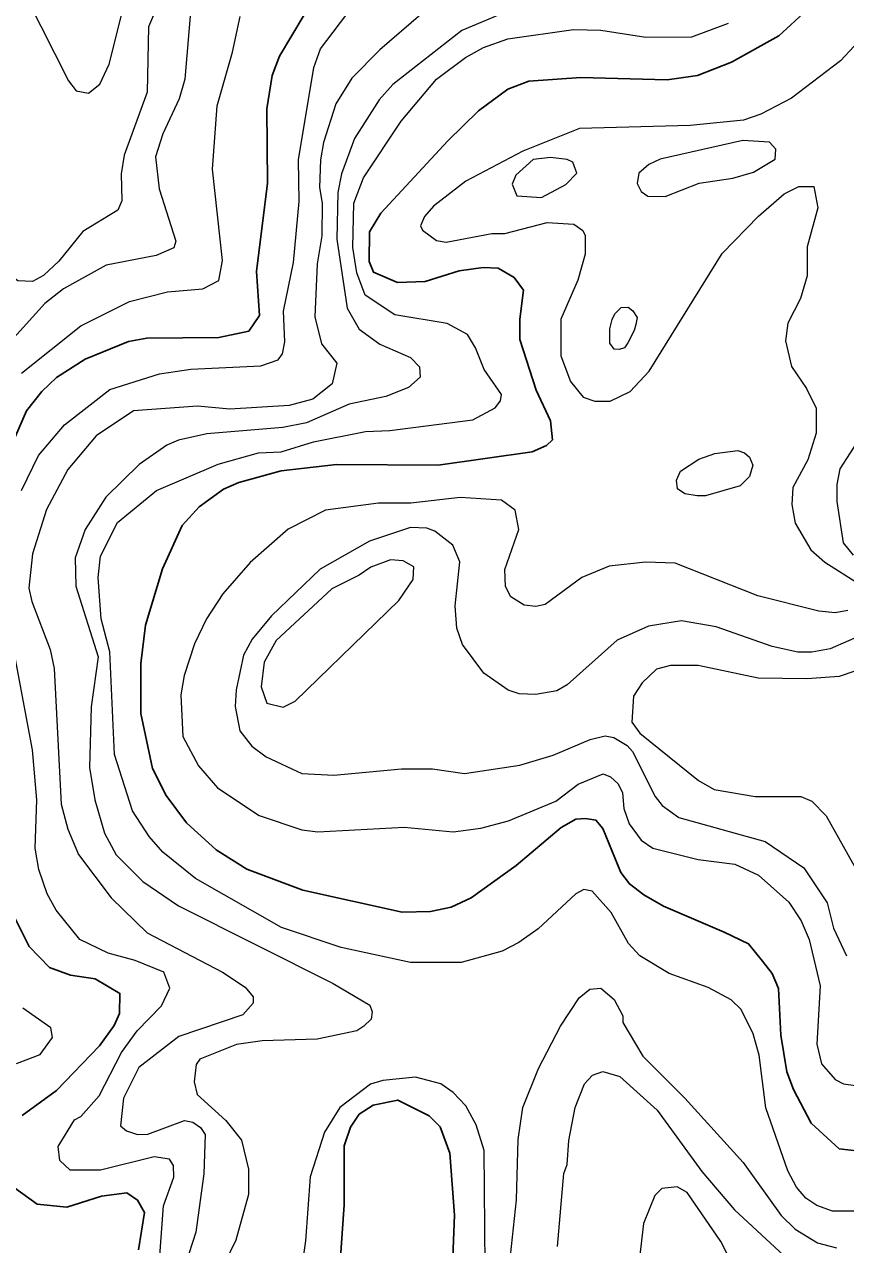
# Model space of a CAD drawing. Extents: x 673.3 to 698.5, y 6984.3 to 7012.3.
# Drawn here: x 679.035 to 679.883, y 7000.576 to 7001.837 of the extents above; entities that cross this region are included whole.
import ezdxf

# ---------------------------------------------------------------- set-up
doc = ezdxf.new("R2010")
doc.units = 0
doc.header["$LTSCALE"] = 0.032
doc.layers.add('1', color=7, linetype='Continuous', lineweight=25)
doc.layers.add('2', color=7, linetype='Continuous', lineweight=13)

msp = doc.modelspace()

# ---------------------------------------------------------------- linework, layer by layer
at = {"layer": '1'}
for points in [[(679.8978, 7001.921), (679.8771, 7001.8912), (679.8439, 7001.8515), (679.8145, 7001.8248), (679.7656, 7001.7976), (679.7305, 7001.7839), (679.6992, 7001.7793), (679.6098, 7001.7818), (679.5561, 7001.7778), (679.5344, 7001.7698), (679.504, 7001.7471), (679.4725, 7001.7164), (679.4034, 7001.6415), (679.3915, 7001.6224), (679.3913, 7001.5917)], [(679.3239, 7001.8463), (679.2984, 7001.8037), (679.2911, 7001.7839), (679.2855, 7001.7492), (679.2862, 7001.6727), (679.2749, 7001.5814), (679.278, 7001.5359), (679.2667, 7001.5196), (679.2357, 7001.5131), (679.1614, 7001.5123), (679.1424, 7001.509), (679.0977, 7001.4909), (679.0683, 7001.4717), (679.0531, 7001.4574), (679.0372, 7001.4375), (679.0061, 7001.3669)], [(679.3913, 7001.5917), (679.3956, 7001.5805), (679.4206, 7001.5701), (679.4492, 7001.5708), (679.4843, 7001.5819), (679.509, 7001.5855), (679.5245, 7001.5847), (679.5409, 7001.575), (679.5508, 7001.562), (679.5469, 7001.532), (679.547, 7001.5109), (679.5639, 7001.4587), (679.5787, 7001.4272), (679.5806, 7001.4075), (679.5745, 7001.4015), (679.5595, 7001.3949), (679.4626, 7001.3813), (679.3575, 7001.3819), (679.3001, 7001.3754), (679.2564, 7001.3633), (679.2408, 7001.3563), (679.2156, 7001.3383), (679.1981, 7001.319), (679.1778, 7001.2741), (679.1601, 7001.2161), (679.1553, 7001.1765), (679.1554, 7001.1246), (679.1673, 7001.0678), (679.1814, 7001.0401), (679.2026, 7001.0119), (679.2331, 7000.9838), (679.2647, 7000.9639), (679.3226, 7000.9422), (679.4252, 7000.9194), (679.4545, 7000.9201), (679.4759, 7000.9247), (679.4966, 7000.9342), (679.543, 7000.9678), (679.5895, 7001.0071), (679.6047, 7001.0154), (679.6147, 7001.0163), (679.6255, 7001.0146), (679.6327, 7001.0059), (679.6513, 7000.9605), (679.6601, 7000.9487), (679.6751, 7000.9373), (679.6953, 7000.9257), (679.7581, 7000.8989), (679.7832, 7000.8867), (679.7975, 7000.869), (679.8075, 7000.8561), (679.814, 7000.8408), (679.8167, 7000.7924), (679.8228, 7000.7547), (679.8297, 7000.7363), (679.8479, 7000.7015), (679.8769, 7000.675), (679.9068, 7000.6717)], [(679.0125, 7000.9392), (679.0399, 7000.8842), (679.061, 7000.8622), (679.0827, 7000.8545), (679.1082, 7000.8508), (679.1336, 7000.8356), (679.1334, 7000.8148), (679.1276, 7000.8024), (679.1126, 7000.7813), (679.0683, 7000.7354), (679.0325, 7000.7094)], [(679.475, 7000.4929), (679.4793, 7000.6065), (679.4747, 7000.6705), (679.4646, 7000.6978), (679.4532, 7000.7092), (679.4208, 7000.7254), (679.3952, 7000.72), (679.3808, 7000.7108), (679.3719, 7000.6973), (679.3653, 7000.678), (679.3652, 7000.6173), (679.3603, 7000.5432)], [(679.0246, 7000.6346), (679.0483, 7000.6179), (679.0789, 7000.6148), (679.1147, 7000.6262), (679.1409, 7000.6294), (679.1519, 7000.622), (679.1591, 7000.6093), (679.1528, 7000.5706)]]:
    msp.add_lwpolyline(points, dxfattribs=at)
at = {"layer": '2'}
for points in [[(679.1868, 7001.8898), (679.1631, 7001.8341), (679.1617, 7001.7666), (679.1381, 7001.7014), (679.1348, 7001.6823), (679.1355, 7001.6542), (679.1316, 7001.6445), (679.0952, 7001.6227), (679.0706, 7001.5919), (679.0546, 7001.5772), (679.0435, 7001.5709), (679.0282, 7001.5717), (679.0202, 7001.5774), (679.0175, 7001.6109), (679.0224, 7001.7104), (679.0183, 7001.7728), (679.0002, 7001.8334), (678.9832, 7001.8656)], [(679.0375, 7001.8638), (679.0807, 7001.7784), (679.0884, 7001.768), (679.1011, 7001.7655), (679.113, 7001.7749), (679.1227, 7001.7956), (679.1384, 7001.8585)], [(679.2072, 7001.8573), (679.2007, 7001.78), (679.195, 7001.7598), (679.178, 7001.7236), (679.1706, 7001.6998), (679.1743, 7001.6667), (679.1915, 7001.6125), (679.1893, 7001.6059), (679.171, 7001.598), (679.1193, 7001.5879), (679.0754, 7001.5635), (679.0561, 7001.5482), (678.9411, 7001.4212)], [(679.032, 7001.3552), (679.0494, 7001.3913), (679.0765, 7001.423), (679.1231, 7001.4594), (679.1745, 7001.4755), (679.207, 7001.4804), (679.2794, 7001.4837), (679.2971, 7001.49), (679.3018, 7001.4963), (679.3042, 7001.5085), (679.3026, 7001.5402), (679.3131, 7001.5905), (679.3188, 7001.6537), (679.3181, 7001.6967), (679.3339, 7001.7919), (679.3408, 7001.8112), (679.3745, 7001.8558)], [(679.5362, 7001.8509), (679.487, 7001.8304), (679.4158, 7001.7746), (679.4014, 7001.7586), (679.3761, 7001.7187), (679.3625, 7001.6823), (679.3588, 7001.6629), (679.3578, 7001.6147), (679.3684, 7001.5434), (679.381, 7001.5218), (679.4021, 7001.5063), (679.4338, 7001.4925), (679.4433, 7001.4827), (679.444, 7001.4722), (679.4318, 7001.4616), (679.4085, 7001.4521), (679.3705, 7001.4442), (679.3265, 7001.4249), (679.302, 7001.4202), (679.2235, 7001.4136), (679.1943, 7001.4071), (679.1823, 7001.402), (679.1537, 7001.382), (679.1191, 7001.3483), (679.0979, 7001.3148), (679.0875, 7001.2856), (679.0882, 7001.2561), (679.1111, 7001.1832), (679.1039, 7001.1317), (679.1022, 7001.069), (679.1077, 7001.0356), (679.1176, 7001.0011), (679.1299, 7000.9787), (679.1573, 7000.9512), (679.1942, 7000.926), (679.3541, 7000.8459), (679.3919, 7000.8234), (679.3943, 7000.8164), (679.3934, 7000.8091), (679.3858, 7000.8019), (679.3786, 7000.7968), (679.3375, 7000.7883), (679.2805, 7000.7865), (679.2542, 7000.7828), (679.2161, 7000.7678), (679.2123, 7000.7623), (679.2105, 7000.7441), (679.2134, 7000.7313), (679.243, 7000.7043), (679.2593, 7000.684), (679.2666, 7000.6541), (679.2666, 7000.6279), (679.2536, 7000.5805), (679.2413, 7000.5559)], [(679.4447, 7001.8467), (679.4021, 7001.8104), (679.3733, 7001.7809), (679.3568, 7001.7544), (679.3441, 7001.7145), (679.3408, 7001.6965), (679.3399, 7001.6682), (679.3425, 7001.6519), (679.3424, 7001.6181), (679.3376, 7001.5893), (679.335, 7001.5344), (679.342, 7001.5066), (679.3578, 7001.4866), (679.3531, 7001.4653), (679.3331, 7001.4493), (679.3085, 7001.443), (679.2473, 7001.439)], [(679.032, 7001.4762), (679.0933, 7001.5252), (679.1435, 7001.5503), (679.1828, 7001.5602), (679.2194, 7001.5633), (679.2359, 7001.5721), (679.2398, 7001.5925), (679.2292, 7001.6869), (679.234, 7001.7523), (679.2501, 7001.8077), (679.2578, 7001.8447)], [(679.9002, 7000.6107), (679.8698, 7000.6107), (679.8538, 7000.6164), (679.8422, 7000.6239), (679.8326, 7000.6355), (679.8237, 7000.6522), (679.801, 7000.7172), (679.7943, 7000.7717), (679.7879, 7000.7937), (679.7756, 7000.8191), (679.7652, 7000.8288), (679.7415, 7000.8417), (679.7013, 7000.8563), (679.6709, 7000.8744), (679.6591, 7000.8871), (679.6413, 7000.9193), (679.6217, 7000.9413), (679.6129, 7000.9429), (679.6046, 7000.9385), (679.5658, 7000.9024), (679.5459, 7000.8881), (679.5287, 7000.8793), (679.4861, 7000.8676), (679.434, 7000.8676), (679.3622, 7000.883), (679.3007, 7000.9036), (679.2118, 7000.9541), (679.1779, 7000.9814), (679.1639, 7000.9977), (679.1467, 7001.0242), (679.1282, 7001.0825), (679.1233, 7001.1884), (679.1143, 7001.2226), (679.1112, 7001.2653), (679.1135, 7001.2871), (679.1311, 7001.3221), (679.1713, 7001.3552), (679.2352, 7001.3823), (679.2767, 7001.394), (679.3004, 7001.395), (679.3337, 7001.4054), (679.3874, 7001.416), (679.4125, 7001.4171), (679.4982, 7001.4282), (679.5215, 7001.4405), (679.527, 7001.4476), (679.528, 7001.4543), (679.51, 7001.4799), (679.5012, 7001.5024), (679.4929, 7001.5163), (679.4718, 7001.5277), (679.4176, 7001.5366), (679.3869, 7001.557), (679.3783, 7001.5799), (679.3744, 7001.6061), (679.3755, 7001.652), (679.3855, 7001.6782), (679.4242, 7001.7367), (679.4606, 7001.7801), (679.4906, 7001.8023), (679.5092, 7001.8126), (679.5346, 7001.8216), (679.6024, 7001.8314), (679.6305, 7001.8307), (679.6769, 7001.8233), (679.7247, 7001.8238), (679.7624, 7001.8378)], [(679.9064, 7001.8293), (679.8783, 7001.7988), (679.8275, 7001.7602), (679.7958, 7001.7437), (679.778, 7001.7375), (679.7229, 7001.7321), (679.6085, 7001.7289), (679.55, 7001.7056), (679.4911, 7001.6746), (679.4577, 7001.6487), (679.4482, 7001.6382), (679.4442, 7001.6284), (679.4462, 7001.6241), (679.4606, 7001.6132), (679.4709, 7001.6116), (679.518, 7001.6205), (679.5313, 7001.6206), (679.5751, 7001.6319), (679.6027, 7001.6302), (679.6119, 7001.6236), (679.6144, 7001.6184), (679.6145, 7001.5991), (679.6069, 7001.5723), (679.5892, 7001.532), (679.5891, 7001.4943), (679.5992, 7001.4677), (679.6123, 7001.4516), (679.6242, 7001.4475), (679.6401, 7001.4474), (679.6608, 7001.4574), (679.6805, 7001.4783), (679.756, 7001.5999), (679.7936, 7001.6384), (679.8201, 7001.6616), (679.835, 7001.6691), (679.8505, 7001.6692), (679.8546, 7001.647), (679.8437, 7001.6067), (679.8439, 7001.5768), (679.837, 7001.5535), (679.8238, 7001.5281), (679.8213, 7001.5096), (679.8276, 7001.4831), (679.8431, 7001.4604), (679.853, 7001.4402), (679.853, 7001.4143), (679.8445, 7001.3868), (679.8289, 7001.3581), (679.8279, 7001.3406), (679.8312, 7001.3214), (679.8476, 7001.2938), (679.8621, 7001.281), (679.8968, 7001.259)], [(679.2473, 7001.439), (679.2137, 7001.4421), (679.1478, 7001.4375), (679.1091, 7001.4116), (679.08, 7001.3768), (679.0577, 7001.3353), (679.0433, 7001.2898), (679.0395, 7001.2543), (679.0428, 7001.2405), (679.0615, 7001.191), (679.0656, 7001.1712), (679.0729, 7001.031), (679.0797, 7001.0054), (679.091, 7000.979), (679.1246, 7000.9343), (679.1618, 7000.898), (679.2398, 7000.8574), (679.2632, 7000.8421), (679.2715, 7000.8319), (679.2712, 7000.8254), (679.2608, 7000.8135), (679.1947, 7000.791), (679.1531, 7000.7591), (679.1373, 7000.7274), (679.1341, 7000.6989), (679.1403, 7000.6935), (679.1519, 7000.6897), (679.1626, 7000.69), (679.2005, 7000.7042), (679.2089, 7000.7027), (679.217, 7000.697), (679.2216, 7000.6899), (679.2202, 7000.6491), (679.2122, 7000.589), (679.1718, 7000.4642)], [(679.8987, 7001.4104), (679.8776, 7001.3773), (679.8743, 7001.3613), (679.8743, 7001.3438), (679.8808, 7001.3009), (679.8911, 7001.2884)], [(679.5375, 7001.2453), (679.532, 7001.2558), (679.5315, 7001.2734), (679.546, 7001.3149), (679.5421, 7001.3348), (679.528, 7001.3452), (679.4851, 7001.3477), (679.4342, 7001.342), (679.4009, 7001.3419), (679.3462, 7001.3346), (679.3074, 7001.3153), (679.2681, 7001.2807), (679.24, 7001.2485), (679.223, 7001.2226), (679.2107, 7001.1968), (679.2, 7001.1639), (679.1966, 7001.1441), (679.1986, 7001.1008), (679.2147, 7001.0706), (679.2344, 7001.0478), (679.2776, 7001.0194), (679.3215, 7001.0044), (679.3383, 7001.0024), (679.4275, 7001.0073), (679.4779, 7001.0024), (679.5067, 7001.0064), (679.535, 7001.0137), (679.5839, 7001.0343), (679.6071, 7001.0516), (679.6329, 7001.0624), (679.6407, 7001.0593), (679.6485, 7001.0522), (679.6528, 7001.0429), (679.6544, 7001.0266), (679.6599, 7001.0108), (679.6722, 7000.9937), (679.6843, 7000.9855), (679.7311, 7000.9739), (679.7689, 7000.9691), (679.7936, 7000.9576), (679.8247, 7000.9297), (679.8376, 7000.9104), (679.8459, 7000.8911), (679.8571, 7000.8434), (679.8538, 7000.7832), (679.8585, 7000.7627), (679.8728, 7000.7465), (679.8813, 7000.7421), (679.8937, 7000.7403)], [(679.9432, 7001.2246), (679.8675, 7001.1916), (679.8486, 7001.188), (679.8341, 7001.1881), (679.8076, 7001.1939), (679.7496, 7001.2141), (679.7138, 7001.2206), (679.6799, 7001.215), (679.6475, 7001.2006), (679.5957, 7001.1544), (679.585, 7001.1482), (679.5633, 7001.1442), (679.5463, 7001.1449), (679.5349, 7001.1489), (679.5098, 7001.1665), (679.4875, 7001.196), (679.4816, 7001.2128), (679.4801, 7001.236), (679.4849, 7001.2814), (679.4778, 7001.2985), (679.4592, 7001.3129), (679.4509, 7001.316), (679.434, 7001.3167), (679.3914, 7001.3029), (679.3405, 7001.2739), (679.2903, 7001.2255), (679.2703, 7001.2016), (679.2612, 7001.1851), (679.2537, 7001.1493), (679.2529, 7001.1321), (679.2577, 7001.1069), (679.2701, 7001.0911), (679.2847, 7001.0799), (679.3215, 7001.0626), (679.3548, 7001.0611), (679.4245, 7001.0676), (679.4567, 7001.0675), (679.4898, 7001.0627), (679.5467, 7001.0714), (679.5812, 7001.0817), (679.6196, 7001.0977), (679.6351, 7001.1016), (679.6439, 7001.1), (679.6577, 7001.0917), (679.6633, 7001.0853), (679.6866, 7001.0391), (679.6939, 7001.0297), (679.7111, 7001.0172), (679.8004, 7000.9925), (679.8404, 7000.9653), (679.8644, 7000.9291), (679.871, 7000.9031), (679.8843, 7000.8744)], [(679.8859, 7001.2311), (679.8728, 7001.2288), (679.8558, 7001.2304), (679.7927, 7001.2462), (679.7073, 7001.2801), (679.6767, 7001.281), (679.6393, 7001.2768), (679.6109, 7001.2653), (679.5732, 7001.2374), (679.5633, 7001.2354), (679.5513, 7001.2366), (679.5375, 7001.2453)], [(679.1747, 7000.56), (679.1787, 7000.6161), (679.1893, 7000.6457), (679.1892, 7000.6579), (679.1849, 7000.6645), (679.1692, 7000.6668), (679.1135, 7000.6529), (679.0824, 7000.6531), (679.0716, 7000.663), (679.0697, 7000.6774), (679.0868, 7000.705), (679.0932, 7000.7085), (679.1121, 7000.7298), (679.1352, 7000.7747), (679.1514, 7000.7968), (679.1765, 7000.8227), (679.1853, 7000.841), (679.1791, 7000.8575), (679.1493, 7000.8694), (679.1214, 7000.8772), (679.0921, 7000.8913), (679.0678, 7000.9216), (679.0585, 7000.9384), (679.05, 7000.9634), (679.0461, 7000.9857), (679.0477, 7001.0354), (679.0435, 7001.0871), (679.0255, 7001.1826)], [(679.9233, 7001.1789), (679.8767, 7001.1628), (679.8434, 7001.1604), (679.793, 7001.1613), (679.7311, 7001.1743), (679.7027, 7001.1743), (679.6882, 7001.1706), (679.6733, 7001.1565), (679.6643, 7001.1425), (679.6625, 7001.1157), (679.6707, 7001.1043), (679.7315, 7001.0555), (679.7477, 7001.0463), (679.7901, 7001.0391), (679.8373, 7001.039), (679.8487, 7001.0341), (679.8632, 7001.0189), (679.8985, 7000.9562)], [(679.5362, 7000.5548), (679.5435, 7000.6223), (679.5452, 7000.6848), (679.5501, 7000.7177), (679.5663, 7000.7581), (679.5888, 7000.8016), (679.6083, 7000.8309), (679.6191, 7000.8401), (679.6304, 7000.8411), (679.6443, 7000.8292), (679.6534, 7000.8125), (679.6532, 7000.8054), (679.674, 7000.7709), (679.7175, 7000.7274), (679.7777, 7000.6608), (679.8168, 7000.6061), (679.8315, 7000.5922), (679.8544, 7000.5779), (679.8739, 7000.5726)], [(679.0267, 7000.763), (679.0514, 7000.7726), (679.0639, 7000.7901), (679.0623, 7000.8001), (679.0334, 7000.8204)], [(679.5859, 7000.5741), (679.5923, 7000.6497), (679.5956, 7000.6588), (679.5974, 7000.6835), (679.6039, 7000.7177), (679.6137, 7000.7421), (679.6221, 7000.7511), (679.6327, 7000.7548), (679.6503, 7000.7499), (679.6886, 7000.7149), (679.7348, 7000.6517), (679.7686, 7000.6121), (679.8382, 7000.5477)], [(679.511, 7000.5533), (679.5101, 7000.6734), (679.5019, 7000.6997), (679.4911, 7000.7194), (679.478, 7000.7332), (679.4654, 7000.7421), (679.4391, 7000.7491), (679.4054, 7000.7457), (679.3927, 7000.7417), (679.3609, 7000.7178), (679.3452, 7000.6921), (679.3303, 7000.646), (679.3253, 7000.58), (679.3188, 7000.5349)], [(679.7736, 7000.5426), (679.7544, 7000.5792), (679.7196, 7000.6299), (679.7093, 7000.6359), (679.6935, 7000.6339), (679.6864, 7000.6268), (679.6746, 7000.5979), (679.6658, 7000.5206)]]:
    msp.add_lwpolyline(points, dxfattribs=at)
for points in [[(679.6969, 7001.6589), (679.732, 7001.6727), (679.767, 7001.6777), (679.7884, 7001.6839), (679.8107, 7001.6974), (679.8114, 7001.7075), (679.8048, 7001.7148), (679.7773, 7001.7166), (679.692, 7001.6974), (679.6801, 7001.6918), (679.6699, 7001.6828), (679.6682, 7001.6721), (679.6721, 7001.6639), (679.6792, 7001.6591)], [(679.5945, 7001.6711), (679.6056, 7001.6828), (679.6015, 7001.6944), (679.5959, 7001.6971), (679.5784, 7001.6989), (679.5607, 7001.697), (679.5429, 7001.6808), (679.5388, 7001.6716), (679.5438, 7001.6595), (679.5694, 7001.6578)], [(679.6397, 7001.5222), (679.6423, 7001.5317), (679.6449, 7001.5375), (679.6517, 7001.544), (679.6589, 7001.5443), (679.6637, 7001.5407), (679.6681, 7001.5337), (679.6668, 7001.5266), (679.665, 7001.5204), (679.6585, 7001.5076), (679.6551, 7001.5023), (679.6496, 7001.5008), (679.6445, 7001.5012), (679.6399, 7001.5073)], [(679.7721, 7001.3965), (679.779, 7001.3939), (679.7843, 7001.3896), (679.7876, 7001.3812), (679.7841, 7001.3695), (679.7745, 7001.3599), (679.7388, 7001.3494), (679.7301, 7001.3495), (679.7174, 7001.3517), (679.7099, 7001.3567), (679.7088, 7001.3657), (679.713, 7001.3751), (679.7317, 7001.3876), (679.7483, 7001.3934)], [(679.422, 7001.2416), (679.4368, 7001.2632), (679.4374, 7001.2761), (679.4263, 7001.2825), (679.4131, 7001.2834), (679.3928, 7001.276), (679.381, 7001.2675), (679.3525, 7001.2534), (679.2951, 7001.2001), (679.2828, 7001.1777), (679.2797, 7001.1523), (679.2854, 7001.1354), (679.3022, 7001.1311), (679.3148, 7001.1376)]]:
    msp.add_lwpolyline(points, close=True, dxfattribs=at)

doc.saveas('drawing.dxf')
